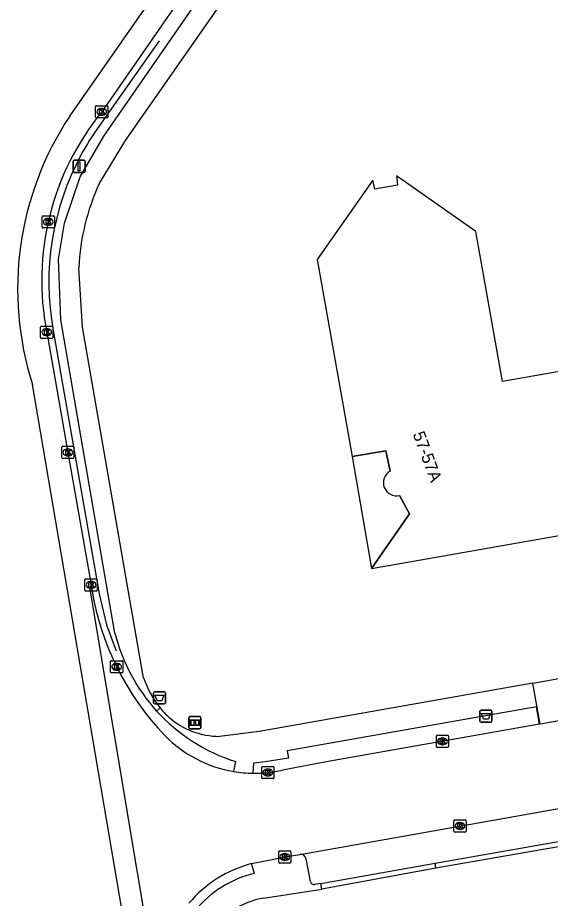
# Model space of a CAD drawing. Extents: x 155018 to 156648, y 383980 to 385733.
# Drawn here: x 155388.8 to 155432.6, y 385438.4 to 385510.6 of the extents above; entities that cross this region are included whole.
import ezdxf

# ---------------------------------------------------------------- set-up
doc = ezdxf.new("R2010")
doc.units = 0
for name, color, linetype in [('IMGEO_Afvalbak', 7, 'Continuous'), ('IMGEO_Hek', 7, 'Continuous'), ('IMGEO_Informatiebord', 7, 'Continuous'), ('IMGEO_Kolk', 7, 'Continuous'), ('IMGEO_Pand', 7, 'Continuous'), ('IMGEO_Pand_nummerreeks', 7, 'Continuous'), ('IMGEO_Pand_overbouw', 7, 'Continuous'), ('IMGEO_Rijbaan_lokaal_gesloten', 7, 'Continuous'), ('IMGEO_Rijbaan_lokaal_open', 7, 'Continuous'), ('IMGEO_Verkeersbordpaal', 7, 'Continuous'), ('IMGEO_Voetpad_open', 7, 'Continuous')]:
    doc.layers.add(name, color=color, linetype=linetype)

msp = doc.modelspace()

# ---------------------------------------------------------------- linework, layer by layer
at = {"layer": 'IMGEO_Afvalbak'}
for p, q in [((155400.093, 385455.306), (155400.883, 385455.306)), ((155400.883, 385455.306), (155400.093, 385455.306)), ((155399.993, 385454.406), (155399.993, 385455.206)), ((155399.993, 385455.206), (155399.993, 385454.406)), ((155400.983, 385455.206), (155400.983, 385454.406)), ((155400.983, 385454.406), (155400.983, 385455.206)), ((155400.883, 385454.306), (155400.093, 385454.306)), ((155400.093, 385454.306), (155400.883, 385454.306)), ((155426.78, 385452.902), (155426.78, 385453.702)), ((155426.78, 385453.702), (155426.78, 385452.902)), ((155426.88, 385453.802), (155427.67, 385453.802)), ((155427.67, 385453.802), (155426.88, 385453.802)), ((155427.77, 385453.702), (155427.77, 385452.902)), ((155427.77, 385452.902), (155427.77, 385453.702)), ((155427.67, 385452.802), (155426.88, 385452.802)), ((155426.88, 385452.802), (155427.67, 385452.802))]:
    msp.add_line(p, q, dxfattribs=at)
for points in [[(155400.136, 385455.02), (155400.84, 385455.02), (155400.691, 385454.55), (155400.285, 385454.55), (155400.136, 385455.02)], [(155426.923, 385453.516), (155427.627, 385453.516), (155427.478, 385453.046), (155427.072, 385453.046), (155426.923, 385453.516)]]:
    msp.add_lwpolyline(points, dxfattribs=at)
for centre, start, end in [((155400.093, 385455.206), 90, 180), ((155400.093, 385455.206), 90, 180), ((155400.883, 385455.206), 0, 90), ((155400.883, 385455.206), 360, 90), ((155400.093, 385454.406), 180, 270), ((155400.093, 385454.406), 180, 270), ((155400.883, 385454.406), 270, 0), ((155400.883, 385454.406), 270, 0), ((155426.88, 385453.702), 90, 180), ((155426.88, 385453.702), 90, 180), ((155427.67, 385453.702), 0, 90), ((155427.67, 385453.702), 360, 90), ((155426.88, 385452.902), 180, 270), ((155426.88, 385452.902), 180, 270), ((155427.67, 385452.902), 270, 0), ((155427.67, 385452.902), 270, 0)]:
    msp.add_arc(centre, 0.1, start, end, dxfattribs=at)
at = {"layer": 'IMGEO_Hek'}
for points in [[(155400.466, 385508.687), (155395.513, 385501.657)], [(155391.764, 385484.918), (155395.534, 385463.327), (155396.143, 385460.782), (155396.919, 385458.661)]]:
    msp.add_lwpolyline(points, dxfattribs=at)
for centre, radius, start, end in [((155413.199, 385488.98), 21.761, 144.36814, 151.52722), ((155413.383, 385488.865), 21.976, 151.49289, 190.34791)]:
    msp.add_arc(centre, radius, start, end, dxfattribs=at)
at = {"layer": 'IMGEO_Informatiebord'}
for p, q in [((155402.887, 385452.368), (155402.887, 385453.168)), ((155402.887, 385453.168), (155402.887, 385452.368)), ((155402.987, 385453.268), (155403.777, 385453.268)), ((155403.777, 385453.268), (155402.987, 385453.268)), ((155403.877, 385453.168), (155403.877, 385452.368)), ((155403.877, 385452.368), (155403.877, 385453.168)), ((155403.777, 385452.268), (155402.987, 385452.268)), ((155402.987, 385452.268), (155403.777, 385452.268))]:
    msp.add_line(p, q, dxfattribs=at)
for points in [[(155402.988, 385453), (155403.776, 385453), (155403.776, 385452.536), (155402.988, 385452.536), (155402.988, 385453)], [(155403.053, 385452.935), (155403.053, 385452.601), (155403.328, 385452.601), (155403.329, 385452.814), (155403.433, 385452.815), (155403.434, 385452.601), (155403.711, 385452.601), (155403.711, 385452.935), (155403.435, 385452.935), (155403.435, 385452.855), (155403.329, 385452.855), (155403.329, 385452.935), (155403.053, 385452.935)]]:
    msp.add_lwpolyline(points, dxfattribs=at)
for centre, start, end in [((155402.987, 385453.168), 90, 180), ((155402.987, 385453.168), 90, 180), ((155403.777, 385453.168), 0, 90), ((155403.777, 385453.168), 360, 90), ((155402.987, 385452.368), 180, 270), ((155402.987, 385452.368), 180, 270), ((155403.777, 385452.368), 270, 0), ((155403.777, 385452.368), 270, 0)]:
    msp.add_arc(centre, 0.1, start, end, dxfattribs=at)
at = {"layer": 'IMGEO_Kolk'}
for p, q in [((155395.248, 385502.43), (155395.248, 385503.282)), ((155395.323, 385503.356), (155396.175, 385503.356)), ((155395.736, 385503.136), (155395.761, 385503.136)), ((155396.249, 385503.282), (155396.249, 385502.43)), ((155396.175, 385502.356), (155395.323, 385502.356)), ((155395.759, 385502.576), (155395.734, 385502.576)), ((155390.858, 385493.406), (155390.858, 385494.258)), ((155390.933, 385494.332), (155391.785, 385494.332)), ((155391.859, 385494.258), (155391.859, 385493.406)), ((155391.369, 385493.552), (155391.344, 385493.552)), ((155391.346, 385494.112), (155391.371, 385494.112)), ((155391.785, 385493.332), (155390.933, 385493.332)), ((155390.735, 385484.355), (155390.735, 385485.207)), ((155390.81, 385485.281), (155391.662, 385485.281)), ((155391.223, 385485.061), (155391.248, 385485.061)), ((155391.736, 385485.207), (155391.736, 385484.355)), ((155391.662, 385484.281), (155390.81, 385484.281)), ((155391.246, 385484.501), (155391.221, 385484.501)), ((155392.469, 385474.505), (155392.469, 385475.357)), ((155392.544, 385475.431), (155393.396, 385475.431)), ((155392.957, 385475.211), (155392.982, 385475.211)), ((155393.47, 385475.357), (155393.47, 385474.505)), ((155393.396, 385474.431), (155392.544, 385474.431)), ((155392.98, 385474.651), (155392.955, 385474.651)), ((155394.374, 385463.635), (155394.374, 385464.487)), ((155394.449, 385464.561), (155395.301, 385464.561)), ((155394.862, 385464.341), (155394.887, 385464.341)), ((155395.375, 385464.487), (155395.375, 385463.635)), ((155395.301, 385463.561), (155394.449, 385463.561)), ((155394.885, 385463.781), (155394.86, 385463.781)), ((155396.47, 385456.923), (155396.47, 385457.775)), ((155396.545, 385457.849), (155397.397, 385457.849)), ((155396.958, 385457.629), (155396.983, 385457.629)), ((155397.471, 385457.775), (155397.471, 385456.923)), ((155397.397, 385456.849), (155396.545, 385456.849)), ((155396.981, 385457.069), (155396.956, 385457.069)), ((155423.212, 385450.81), (155423.212, 385451.662)), ((155423.287, 385451.736), (155424.139, 385451.736)), ((155424.213, 385451.662), (155424.213, 385450.81)), ((155423.723, 385450.956), (155423.698, 385450.956)), ((155423.7, 385451.516), (155423.725, 385451.516)), ((155424.139, 385450.736), (155423.287, 385450.736)), ((155408.88, 385448.256), (155408.88, 385449.108)), ((155408.955, 385449.182), (155409.807, 385449.182)), ((155409.368, 385448.962), (155409.393, 385448.962)), ((155409.881, 385449.108), (155409.881, 385448.256)), ((155409.807, 385448.182), (155408.955, 385448.182)), ((155409.391, 385448.402), (155409.366, 385448.402)), ((155424.654, 385443.873), (155424.654, 385444.725)), ((155424.729, 385444.799), (155425.581, 385444.799)), ((155425.142, 385444.579), (155425.167, 385444.579)), ((155425.655, 385444.725), (155425.655, 385443.873)), ((155425.581, 385443.799), (155424.729, 385443.799)), ((155425.165, 385444.019), (155425.14, 385444.019)), ((155410.344, 385442.256), (155411.196, 385442.256)), ((155410.269, 385441.33), (155410.269, 385442.182)), ((155410.757, 385442.036), (155410.782, 385442.036)), ((155411.27, 385442.182), (155411.27, 385441.33)), ((155411.196, 385441.256), (155410.344, 385441.256)), ((155410.78, 385441.476), (155410.755, 385441.476))]:
    msp.add_line(p, q, dxfattribs=at)
for points in [[(155395.248, 385502.43), (155395.248, 385503.282)], [(155395.323, 385503.356), (155396.175, 385503.356)], [(155395.569, 385503.056), (155395.692, 385503.056), (155395.692, 385502.905), (155395.822, 385503.056), (155395.986, 385503.056), (155395.84, 385502.905), (155395.993, 385502.656), (155395.841, 385502.656), (155395.756, 385502.82), (155395.692, 385502.753), (155395.692, 385502.656), (155395.569, 385502.656), (155395.569, 385503.056)], [(155396.249, 385503.282), (155396.249, 385502.43)], [(155396.175, 385502.356), (155395.323, 385502.356)], [(155390.858, 385493.406), (155390.858, 385494.258)], [(155390.933, 385494.332), (155391.785, 385494.332)], [(155391.859, 385494.258), (155391.859, 385493.406)], [(155391.179, 385494.032), (155391.302, 385494.032), (155391.302, 385493.881), (155391.432, 385494.032), (155391.596, 385494.032), (155391.45, 385493.881), (155391.603, 385493.632), (155391.451, 385493.632), (155391.366, 385493.796), (155391.302, 385493.729), (155391.302, 385493.632), (155391.179, 385493.632), (155391.179, 385494.032)], [(155391.785, 385493.332), (155390.933, 385493.332)], [(155390.735, 385484.355), (155390.735, 385485.207)], [(155390.81, 385485.281), (155391.662, 385485.281)], [(155391.056, 385484.981), (155391.179, 385484.981), (155391.179, 385484.83), (155391.309, 385484.981), (155391.473, 385484.981), (155391.327, 385484.83), (155391.48, 385484.581), (155391.328, 385484.581), (155391.243, 385484.745), (155391.179, 385484.678), (155391.179, 385484.581), (155391.056, 385484.581), (155391.056, 385484.981)], [(155391.736, 385485.207), (155391.736, 385484.355)], [(155391.662, 385484.281), (155390.81, 385484.281)], [(155392.469, 385474.505), (155392.469, 385475.357)], [(155392.544, 385475.431), (155393.396, 385475.431)], [(155392.79, 385475.131), (155392.913, 385475.131), (155392.913, 385474.98), (155393.043, 385475.131), (155393.207, 385475.131), (155393.061, 385474.98), (155393.214, 385474.731), (155393.062, 385474.731), (155392.977, 385474.895), (155392.913, 385474.828), (155392.913, 385474.731), (155392.79, 385474.731), (155392.79, 385475.131)], [(155393.47, 385475.357), (155393.47, 385474.505)], [(155393.396, 385474.431), (155392.544, 385474.431)], [(155394.374, 385463.635), (155394.374, 385464.487)], [(155394.449, 385464.561), (155395.301, 385464.561)], [(155394.695, 385464.261), (155394.818, 385464.261), (155394.818, 385464.11), (155394.948, 385464.261), (155395.112, 385464.261), (155394.966, 385464.11), (155395.119, 385463.861), (155394.967, 385463.861), (155394.882, 385464.025), (155394.818, 385463.958), (155394.818, 385463.861), (155394.695, 385463.861), (155394.695, 385464.261)], [(155395.375, 385464.487), (155395.375, 385463.635)], [(155395.301, 385463.561), (155394.449, 385463.561)], [(155396.47, 385456.923), (155396.47, 385457.775)], [(155396.545, 385457.849), (155397.397, 385457.849)], [(155396.791, 385457.549), (155396.914, 385457.549), (155396.914, 385457.398), (155397.044, 385457.549), (155397.208, 385457.549), (155397.062, 385457.398), (155397.215, 385457.149), (155397.063, 385457.149), (155396.978, 385457.313), (155396.914, 385457.246), (155396.914, 385457.149), (155396.791, 385457.149), (155396.791, 385457.549)], [(155397.471, 385457.775), (155397.471, 385456.923)], [(155397.397, 385456.849), (155396.545, 385456.849)], [(155423.212, 385450.81), (155423.212, 385451.662)], [(155423.287, 385451.736), (155424.139, 385451.736)], [(155424.213, 385451.662), (155424.213, 385450.81)], [(155423.533, 385451.436), (155423.656, 385451.436), (155423.656, 385451.285), (155423.786, 385451.436), (155423.95, 385451.436), (155423.804, 385451.285), (155423.957, 385451.036), (155423.805, 385451.036), (155423.72, 385451.2), (155423.656, 385451.133), (155423.656, 385451.036), (155423.533, 385451.036), (155423.533, 385451.436)], [(155424.139, 385450.736), (155423.287, 385450.736)], [(155408.88, 385448.256), (155408.88, 385449.108)], [(155408.955, 385449.182), (155409.807, 385449.182)], [(155409.201, 385448.882), (155409.324, 385448.882), (155409.324, 385448.731), (155409.454, 385448.882), (155409.618, 385448.882), (155409.472, 385448.731), (155409.625, 385448.482), (155409.473, 385448.482), (155409.388, 385448.646), (155409.324, 385448.579), (155409.324, 385448.482), (155409.201, 385448.482), (155409.201, 385448.882)], [(155409.881, 385449.108), (155409.881, 385448.256)], [(155409.807, 385448.182), (155408.955, 385448.182)], [(155424.654, 385443.873), (155424.654, 385444.725)], [(155424.729, 385444.799), (155425.581, 385444.799)], [(155424.975, 385444.499), (155425.098, 385444.499), (155425.098, 385444.348), (155425.228, 385444.499), (155425.392, 385444.499), (155425.246, 385444.348), (155425.399, 385444.099), (155425.247, 385444.099), (155425.162, 385444.263), (155425.098, 385444.196), (155425.098, 385444.099), (155424.975, 385444.099), (155424.975, 385444.499)], [(155425.655, 385444.725), (155425.655, 385443.873)], [(155425.581, 385443.799), (155424.729, 385443.799)], [(155410.344, 385442.256), (155411.196, 385442.256)], [(155410.269, 385441.33), (155410.269, 385442.182)], [(155410.59, 385441.956), (155410.713, 385441.956), (155410.713, 385441.805), (155410.843, 385441.956), (155411.007, 385441.956), (155410.861, 385441.805), (155411.014, 385441.556), (155410.862, 385441.556), (155410.777, 385441.72), (155410.713, 385441.653), (155410.713, 385441.556), (155410.59, 385441.556), (155410.59, 385441.956)], [(155411.27, 385442.182), (155411.27, 385441.33)], [(155411.196, 385441.256), (155410.344, 385441.256)]]:
    msp.add_lwpolyline(points, dxfattribs=at)
for centre, start, end in [((155395.325, 385503.28), 91.55205, 178.44795), ((155395.325, 385503.28), 91.55205, 178.44795), ((155396.173, 385503.28), 1.55205, 88.44795), ((155396.173, 385503.28), 1.55205, 88.44795), ((155395.325, 385502.432), 181.55205, 268.44795), ((155395.325, 385502.432), 181.55205, 268.44795), ((155396.173, 385502.432), 271.55205, 358.44795), ((155396.173, 385502.432), 271.55205, 358.44795), ((155390.935, 385494.256), 91.55205, 178.44795), ((155390.935, 385494.256), 91.55205, 178.44795), ((155391.783, 385494.256), 1.55205, 88.44795), ((155391.783, 385494.256), 1.55205, 88.44795), ((155390.935, 385493.408), 181.55205, 268.44795), ((155390.935, 385493.408), 181.55205, 268.44795), ((155391.783, 385493.408), 271.55205, 358.44795), ((155391.783, 385493.408), 271.55205, 358.44795), ((155390.812, 385485.205), 91.55205, 178.44795), ((155390.812, 385485.205), 91.55205, 178.44795), ((155391.66, 385485.205), 1.55205, 88.44795), ((155391.66, 385485.205), 1.55205, 88.44795), ((155390.812, 385484.357), 181.55205, 268.44795), ((155390.812, 385484.357), 181.55205, 268.44795), ((155391.66, 385484.357), 271.55205, 358.44795), ((155391.66, 385484.357), 271.55205, 358.44795), ((155392.546, 385475.355), 91.55205, 178.44795), ((155392.546, 385475.355), 91.55205, 178.44795), ((155393.394, 385475.355), 1.55205, 88.44795), ((155393.394, 385475.355), 1.55205, 88.44795), ((155392.546, 385474.507), 181.55205, 268.44795), ((155392.546, 385474.507), 181.55205, 268.44795), ((155393.394, 385474.507), 271.55205, 358.44795), ((155393.394, 385474.507), 271.55205, 358.44795), ((155394.451, 385464.485), 91.55205, 178.44795), ((155394.451, 385464.485), 91.55205, 178.44795), ((155395.299, 385464.485), 1.55205, 88.44795), ((155395.299, 385464.485), 1.55205, 88.44795), ((155394.451, 385463.637), 181.55205, 268.44795), ((155394.451, 385463.637), 181.55205, 268.44795), ((155395.299, 385463.637), 271.55205, 358.44795), ((155395.299, 385463.637), 271.55205, 358.44795), ((155396.547, 385457.773), 91.55205, 178.44795), ((155396.547, 385457.773), 91.55205, 178.44795), ((155397.395, 385457.773), 1.55205, 88.44795), ((155397.395, 385457.773), 1.55205, 88.44795), ((155396.547, 385456.925), 181.55205, 268.44795), ((155396.547, 385456.925), 181.55205, 268.44795), ((155397.395, 385456.925), 271.55205, 358.44795), ((155397.395, 385456.925), 271.55205, 358.44795), ((155423.289, 385451.66), 91.55205, 178.44795), ((155423.289, 385451.66), 91.55205, 178.44795), ((155424.137, 385451.66), 1.55205, 88.44795), ((155424.137, 385451.66), 1.55205, 88.44795), ((155423.289, 385450.812), 181.55205, 268.44795), ((155423.289, 385450.812), 181.55205, 268.44795), ((155424.137, 385450.812), 271.55205, 358.44795), ((155424.137, 385450.812), 271.55205, 358.44795), ((155408.957, 385449.106), 91.55205, 178.44795), ((155408.957, 385449.106), 91.55205, 178.44795), ((155409.805, 385449.106), 1.55205, 88.44795), ((155409.805, 385449.106), 1.55205, 88.44795), ((155408.957, 385448.258), 181.55205, 268.44795), ((155408.957, 385448.258), 181.55205, 268.44795), ((155409.805, 385448.258), 271.55205, 358.44795), ((155409.805, 385448.258), 271.55205, 358.44795), ((155424.731, 385444.723), 91.55205, 178.44795), ((155424.731, 385444.723), 91.55205, 178.44795), ((155425.579, 385444.723), 1.55205, 88.44795), ((155425.579, 385444.723), 1.55205, 88.44795), ((155424.731, 385443.875), 181.55205, 268.44795), ((155424.731, 385443.875), 181.55205, 268.44795), ((155425.579, 385443.875), 271.55205, 358.44795), ((155425.579, 385443.875), 271.55205, 358.44795), ((155410.346, 385442.18), 91.55205, 178.44795), ((155410.346, 385442.18), 91.55205, 178.44795), ((155411.194, 385442.18), 1.55205, 88.44795), ((155411.194, 385442.18), 1.55205, 88.44795), ((155410.346, 385441.332), 181.55205, 268.44795), ((155410.346, 385441.332), 181.55205, 268.44795), ((155411.194, 385441.332), 271.55205, 358.44795), ((155411.194, 385441.332), 271.55205, 358.44795)]:
    msp.add_arc(centre, 0.0765, start, end, dxfattribs=at)
for centre, major_axis, ratio, start_param, end_param in [((155395.735, 385502.856), (-0.387, 0.002), 0.722429, 4.712389, 7.853982), ((155395.76, 385502.856), (-0.39, 0.002), 0.717154, 1.570796, 4.712389), ((155391.345, 385493.832), (-0.387, 0.002), 0.722429, 4.712389, 7.853982), ((155391.37, 385493.832), (-0.39, 0.002), 0.717154, 1.570796, 4.712389), ((155391.222, 385484.781), (-0.387, 0.002), 0.722429, 4.712389, 7.853982), ((155391.247, 385484.781), (-0.39, 0.002), 0.717154, 1.570796, 4.712389), ((155392.956, 385474.931), (-0.387, 0.002), 0.722429, 4.712389, 7.853982), ((155392.981, 385474.931), (-0.39, 0.002), 0.717154, 1.570796, 4.712389), ((155394.861, 385464.061), (-0.387, 0.002), 0.722429, 4.712389, 7.853982), ((155394.886, 385464.061), (-0.39, 0.002), 0.717154, 1.570796, 4.712389), ((155396.957, 385457.349), (-0.387, 0.002), 0.722429, 4.712389, 7.853982), ((155396.982, 385457.349), (-0.39, 0.002), 0.717154, 1.570796, 4.712389), ((155423.699, 385451.236), (-0.387, 0.002), 0.722429, 4.712389, 7.853982), ((155423.724, 385451.236), (-0.39, 0.002), 0.717154, 1.570796, 4.712389), ((155409.367, 385448.682), (-0.387, 0.002), 0.722429, 4.712389, 7.853982), ((155409.392, 385448.682), (-0.39, 0.002), 0.717154, 1.570796, 4.712389), ((155425.141, 385444.299), (-0.387, 0.002), 0.722429, 4.712389, 7.853982), ((155425.166, 385444.299), (-0.39, 0.002), 0.717154, 1.570796, 4.712389), ((155410.756, 385441.756), (-0.387, 0.002), 0.722429, 4.712389, 7.853982), ((155410.781, 385441.756), (-0.39, 0.002), 0.717154, 1.570796, 4.712389)]:
    msp.add_ellipse(centre, major_axis=major_axis, ratio=ratio, start_param=start_param, end_param=end_param, dxfattribs=at)
at = {"layer": 'IMGEO_Pand'}
msp.add_lwpolyline([(155420.192, 385471.399), (155421.012, 385469.886), (155417.884, 385465.397), (155443.237, 385469.876), (155447.84, 385476.438), (155447.049, 385476.298), (155446.707, 385478.17), (155447.458, 385478.337), (155440.953, 385482.902), (155428.638, 385480.73), (155426.458, 385493.047), (155419.937, 385497.619), (155420.029, 385496.85), (155418.169, 385496.514), (155418.006, 385497.261), (155413.427, 385490.745), (155416.289, 385474.583), (155419.074, 385475.068), (155419.428, 385473.392)], dxfattribs=at)
msp.add_arc((155419.94, 385472.445), 1.076, 118.40126, 283.54657, dxfattribs=at)
at = {"layer": 'IMGEO_Pand_overbouw'}
for points in [[(155419.428, 385473.392), (155419.074, 385475.068), (155416.289, 385474.583)], [(155416.289, 385474.583), (155417.884, 385465.397), (155421.012, 385469.886), (155420.192, 385471.399)]]:
    msp.add_lwpolyline(points, dxfattribs=at)
msp.add_arc((155419.94, 385472.445), 1.076, 118.40126, 283.54657, dxfattribs=at)
at = {"layer": 'IMGEO_Rijbaan_lokaal_gesloten'}
for points in [[(155393.123, 385502.506), (155427.57, 385551.828), (155429.741, 385554.745)], [(155411.839, 385525.927), (155401.105, 385510.581)], [(155401.105, 385510.581), (155395.749, 385502.856)], [(155391.236, 385484.781), (155392.97, 385474.931), (155394.875, 385464.061), (155394.925, 385463.735)], [(155417.5, 385322.861), (155398.287, 385432.162), (155390.067, 385480.505)], [(155394.925, 385463.735), (155394.76, 385463.71), (155400.607, 385428.866), (155400.765, 385428.893)], [(155437.644, 385453.691), (155431.732, 385452.649)], [(155431.661, 385452.636), (155414.341, 385449.584), (155410.596, 385448.886)], [(155431.732, 385452.649), (155431.661, 385452.636)], [(155412.013, 385441.97), (155455.141, 385449.611)], [(155408.045, 385441.211), (155409.863, 385441.587), (155410.77, 385441.756), (155412.013, 385441.97)]]:
    msp.add_lwpolyline(points, dxfattribs=at)
for centre, radius, start, end in [((155414.464, 385488.329), 25.621, 146.40376, 197.78036), ((155412.73, 385489.015), 21.907, 140.81748, 191.14435), ((155417.217, 385467.356), 22.584, 189.22706, 223.8382), ((155408.281, 385458.919), 10.296, 224.41412, 260.4948), ((155408.271, 385458.776), 10.152, 260.4151, 269.31459), ((155408.276, 385458.982), 10.359, 276.12211, 282.94015), ((155408.292, 385458.697), 10.074, 269.19092, 276.20421), ((155410.667, 385431.354), 10.2, 104.89749, 139.60436)]:
    msp.add_arc(centre, radius, start, end, dxfattribs=at)
at = {"layer": 'IMGEO_Rijbaan_lokaal_open'}
for points in [[(155431.137, 385456.017), (155437.066, 385457.067)], [(155431.732, 385452.649), (155431.137, 385456.017)]]:
    msp.add_lwpolyline(points, dxfattribs=at)
at = {"layer": 'IMGEO_Verkeersbordpaal'}
for p, q in [((155393.392, 385497.988), (155393.392, 385498.788)), ((155393.392, 385498.788), (155393.392, 385497.988)), ((155393.492, 385498.888), (155394.282, 385498.888)), ((155394.282, 385498.888), (155393.492, 385498.888)), ((155394.382, 385498.788), (155394.382, 385497.988)), ((155394.382, 385497.988), (155394.382, 385498.788)), ((155394.282, 385497.888), (155393.492, 385497.888)), ((155393.492, 385497.888), (155394.282, 385497.888))]:
    msp.add_line(p, q, dxfattribs=at)
msp.add_lwpolyline([(155393.812, 385498.763), (155393.962, 385498.763), (155393.962, 385498.013), (155393.812, 385498.013), (155393.812, 385498.763)], dxfattribs=at)
for centre, start, end in [((155393.492, 385498.788), 90, 180), ((155393.492, 385498.788), 90, 180), ((155394.282, 385498.788), 0, 90), ((155394.282, 385498.788), 360, 90), ((155393.492, 385497.988), 180, 270), ((155393.492, 385497.988), 180, 270), ((155394.282, 385497.988), 270, 0), ((155394.282, 385497.988), 270, 0)]:
    msp.add_arc(centre, 0.1, start, end, dxfattribs=at)
at = {"layer": 'IMGEO_Voetpad_open'}
for points in [[(155395.535, 385496.941), (155397.386, 385500), (155397.699, 385500.517), (155406.361, 385512.946), (155406.537, 385512.94), (155411.752, 385520.376), (155411.68, 385520.536), (155435.925, 385555.057), (155446.802, 385561.433), (155453.598, 385564.839)], [(155396.836, 385460.097), (155392.404, 385485.804), (155392.206, 385490.777), (155392.699, 385493.73), (155393.968, 385497.53), (155395.424, 385500), (155395.93, 385500.859), (155402.22, 385509.945), (155403.99, 385512.527)], [(155399.187, 385456.448), (155398.833, 385458.472), (155394.163, 385485.209), (155393.859, 385490.075)], [(155431.137, 385456.017), (155408.672, 385452.036), (155405.406, 385451.645)], [(155400.254, 385453.724), (155400.547, 385453.973)], [(155431.661, 385452.636), (155431.423, 385454.064), (155410.971, 385450.455), (155411.063, 385449.87), (155409.17, 385449.555), (155408.193, 385449.446), (155408.15, 385448.624)], [(155406.581, 385448.765), (155406.74, 385449.574)], [(155423.112, 385441.238), (155454.847, 385446.825)], [(155455.093, 385447.164), (155455.249, 385447.183), (155455.398, 385446.434), (155423.177, 385440.825)], [(155412.877, 385439.752), (155412.765, 385440.332), (155412.516, 385441.615)], [(155408.281, 385440.405), (155408.045, 385441.211)], [(155413.718, 385439.584), (155423.112, 385441.238)], [(155423.177, 385440.825), (155413.803, 385439.106)], [(155423.177, 385440.825), (155423.112, 385441.238)], [(155413.718, 385439.584), (155413.218, 385439.496)], [(155413.803, 385439.106), (155413.718, 385439.584)], [(155409.028, 385438.382), (155413.803, 385439.106)]]:
    msp.add_lwpolyline(points, dxfattribs=at)
for centre, radius, start, end in [((155412.383, 385489.191), 18.545, 155.29741, 177.26715), ((155411.205, 385463.7), 14.814, 194.07819, 222.33336), ((155406.532, 385458.873), 7.734, 198.26947, 219.30768), ((155406.594, 385458.924), 7.816, 219.31114, 227.10188), ((155411.207, 385463.699), 14.814, 222.32379, 252.45076), ((155405.44, 385458.006), 6.361, 229.08505, 269.69349), ((155412.08, 385441.531), 0.444, 10.85594, 98.71782), ((155410.326, 385431.729), 8.914, 103.26369, 140.86335), ((155413.182, 385439.803), 0.309, 189.49097, 276.71549), ((155410.073, 385432.163), 6.306, 99.53934, 147.7853)]:
    msp.add_arc(centre, radius, start, end, dxfattribs=at)

# ---------------------------------------------------------------- texts
at = {"layer": 'IMGEO_Pand_nummerreeks'}
msp.add_text('57-57A', height=1, rotation=290.50514, dxfattribs=at).set_placement((155421.255, 385476.431))

doc.saveas('drawing.dxf')
